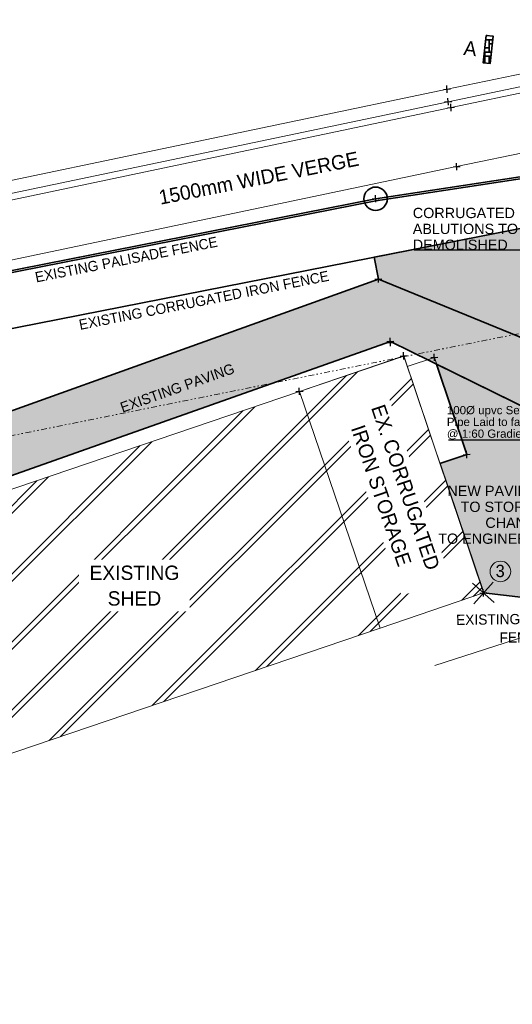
# Model space of a CAD drawing. Header units: millimetres. Extents: x -115474967 to 444143, y -74377 to 241828222.
# Tile 480 of 590: x 265707 to 277682, y 226197 to 250157. Entities that reach past the tile are written whole.
import ezdxf

# ---------------------------------------------------------------- set-up
doc = ezdxf.new("R2010")
doc.units = ezdxf.units.MM
doc.header["$MEASUREMENT"] = 0
doc.set_wipeout_variables(frame=1)
for name, pattern in [('Dot & Dashed', [280, 150, -60, 0, -70]), ('Triple Dashed', [390, 140, -60, 35, -60, 35, -60]), ('Wipeout_Contour', [1000, 0, -1000])]:
    doc.linetypes.add(name, pattern=pattern)
doc.layers.add('A_SURVEY', color=7, linetype='Continuous')
for name, color, linetype, lineweight in [('A_SURVEY_Pen_No__1', 7, 'Continuous', 30), ('A_SURVEY_Pen_No__2', 7, 'Continuous', 20), ('A_SURVEY_Pen_No__6', 7, 'Continuous', 5), ('C-GRID _Pen_No__5', 7, 'Continuous', 5), ('C_TEXT GA_Pen_No__6', 7, 'Continuous', 5), ('FENCE LINE_Pen_No__1', 7, 'Continuous', 30), ('FENCE LINE_Pen_No__15', 9, 'Continuous', 20), ('PALLISADE FENCE_Pen_No__1', 7, 'Continuous', 30), ('SEWER LINE_Pen_No__10', 9, 'Continuous', 20), ('SEWER LINE_Pen_No__6', 7, 'Continuous', 5), ('SPLITPOLE FENCE_Pen_No__2', 7, 'Continuous', 20), ('TOPO_Pen_No__15', 9, 'Continuous', 20)]:
    doc.layers.add(name, color=color, linetype=linetype, lineweight=lineweight)
doc.layers.add('A_SURVEY_Pen_No__171', color=7, linetype='Continuous', lineweight=0, true_color=0xe1e1e1)
doc.layers.add('ROAD_Pen_No__7', color=7, linetype='Continuous', lineweight=5, true_color=0x3f3f3f)
doc.styles.add('GENERATED_STYLE_1', font='GOTHIC.TTF')
doc.styles.add('GENERATED_STYLE_2', font='arial.ttf')
doc.dimstyles.new('GENERATED_STYLE__7', dxfattribs={"dimtxt": 200, "dimasz": 95, "dimexe": 0.18, "dimexo": 90000, "dimgap": 0.09, "dimtad": 1, "dimtih": 1, "dimtoh": 1, "dimdec": 0, "dimzin": 0, "dimdsep": 46, "dimtxsty": 'GENERATED_STYLE_1', "dimblk": 'ARROWHEAD_2', "dimblk1": 'ARROWHEAD_2', "dimblk2": 'ARROWHEAD_2', "dimcen": 0.09, "dimclrd": 7, "dimclre": 7, "dimclrt": 7, "dimadec": 0, "dimazin": 0, "dimtfac": 1, "dimtdec": 4, "dimtmove": 2, "dimatfit": 3, "dimfxl": 1, "dimtolj": 1, "dimtzin": 0, "dimarcsym": 0})
pattern_1 = [(0, (426418.63, 157469.93), (0, 400), [300, -100]), (0, (426718.63, 157569.93), (0, 400), [300, -100]), (0, (426618.63, 157669.93), (0, 400), [300, -100]), (0, (426518.63, 157769.93), (0, 400), [300, -100]), (90, (426618.63, 157469.93), (-400, 0), [300, -100]), (90, (426518.63, 157569.93), (-400, 0), [300, -100]), (90, (426418.63, 157669.93), (-400, 0), [300, -100]), (90, (426718.63, 157769.93), (-400, 0), [300, -100])]

# ---------------------------------------------------------------- blocks, each defined once
blk = doc.blocks.new('ARROWHEAD_2')
at = {"color": 0, "linetype": 'Continuous', "lineweight": 0}
for p, q in [((0, 0), (-1, 0)), ((-0.38, -0.66), (0.38, 0.66))]:
    blk.add_line(p, q, dxfattribs=at)

msp = doc.modelspace()

# ---------------------------------------------------------------- hatches: boundary and pattern name
at = {"layer": 'A_SURVEY_Pen_No__1', "linetype": 'Continuous', "lineweight": 35}
h = msp.add_hatch(dxfattribs=at)
h.set_pattern_fill('PATTERN__PAVING', color=214, style=0, pattern_type=2)
h.set_pattern_definition(pattern_1)
h.paths.add_polyline_path([(277048.54687, 249772.90972), (276974.25863, 249109.92183), (277143.86018, 249090.91786), (277218.14842, 249753.90575)])
at = {"layer": 'A_SURVEY_Pen_No__171', "linetype": 'Continuous', "lineweight": 0, "true_color": 0xdadada}
h = msp.add_hatch(dxfattribs=at)
h.set_pattern_fill('PATTERN__PAVING', color=254, style=0, pattern_type=2)
h.set_pattern_definition(pattern_1)
h.paths.add_polyline_path([(274322.98051, 244375.21841), (284115.61369, 246300.65971), (284785.88918, 236455.70513), (283289.02398, 236364.4322), (283301.70427, 236175.91624), (280857.38946, 236112.57811), (278437.71445, 236041.0463), (276980.44516, 236207.41591), (275922.74607, 239357.79277), (276575.32784, 239577.01794), (275842.87497, 241775.46185), (278674.9358, 240379.24739), (280388.07276, 240548.36975), (280253.59399, 242041.12579), (279065.36752, 241941.0965), (274426.98035, 243846.28358)])
h.paths.add_polyline_path([(279904.65045, 242112.72932), (279993.27261, 243158.98261), (278947.01916, 243247.60476), (278858.39703, 242201.35142)], flags=0)
h = msp.add_hatch(dxfattribs=at)
h.set_pattern_fill('PATTERN__PAVING', color=254, style=0, pattern_type=2)
h.set_pattern_definition(pattern_1)
h.paths.add_polyline_path([(243061.49, 227340.88965), (243848.11056, 226196.95036), (258036.32637, 235475.46135), (260996.53794, 237464.7822), (274719.08934, 242329.49147), (278674.93575, 240379.24734), (280388.07281, 240548.3698), (280253.59403, 242041.1258), (279065.36756, 241941.09656), (274426.98041, 243846.2836), (260148.66736, 238716.39895), (257214.89768, 236737.60552)])

# ---------------------------------------------------------------- linework, layer by layer
at = {"layer": 'A_SURVEY_Pen_No__1', "color": 214, "linetype": 'Continuous', "lineweight": 35, "flags": 128}
for points in [[(277048.54687, 249772.90972), (276974.25863, 249109.92183), (277143.86018, 249090.91786), (277218.14842, 249753.90575)], [(274322.98051, 244375.21841), (284115.61369, 246300.65971), (284785.88918, 236455.70513), (283289.02398, 236364.4322), (283301.70427, 236175.91624), (280857.38946, 236112.57811), (278437.71445, 236041.0463), (276980.44516, 236207.41591), (275922.74607, 239357.79277), (276575.32784, 239577.01794), (275842.87497, 241775.46185), (278674.9358, 240379.24739), (280388.07276, 240548.36975), (280253.59399, 242041.12579), (279065.36752, 241941.0965), (274426.98035, 243846.28358)], [(243061.49, 227340.88965), (243848.11056, 226196.95036), (258036.32637, 235475.46135), (260996.53794, 237464.7822), (274719.08934, 242329.49147), (278674.93575, 240379.24734), (280388.07281, 240548.3698), (280253.59403, 242041.1258), (279065.36756, 241941.09656), (274426.98041, 243846.2836), (260148.66736, 238716.39895), (257214.89768, 236737.60552)]]:
    msp.add_lwpolyline(points, close=True, dxfattribs=at)
at = {"layer": 'A_SURVEY_Pen_No__1', "color": 214, "linetype": 'Continuous', "lineweight": 35}
msp.add_circle((274359.30523, 245799.60694), 284.0988, dxfattribs=at)
at = {"layer": 'C-GRID _Pen_No__5', "color": 4, "linetype": 'Dot & Dashed', "lineweight": 5}
msp.add_line((277643.16617, 236727.97411), (277643.16817, 236727.97409), dxfattribs=at)
at = {"layer": 'C-GRID _Pen_No__5', "color": 4, "linetype": 'Continuous', "lineweight": 5}
msp.add_circle((277393.18126, 236730.53152), 250, dxfattribs=at)
at = {"layer": 'FENCE LINE_Pen_No__1', "color": 214, "linetype": 'Continuous', "lineweight": 35}
msp.add_line((263351.89734, 242218.06866), (284115.61376, 246300.65964), dxfattribs=at)
at = {"layer": 'PALLISADE FENCE_Pen_No__1', "color": 214, "linetype": 'Continuous', "lineweight": 35}
for p, q in [((284046.0634, 247271.27169), (274359.30523, 245799.60694)), ((284053.5735, 247221.83892), (274367.91061, 245750.34057)), ((274359.30523, 245799.60694), (264769.87326, 243904.81028)), ((274367.91061, 245750.34057), (264781.10821, 243856.0635))]:
    msp.add_line(p, q, dxfattribs=at)
at = {"layer": 'ROAD_Pen_No__7', "color": 190, "linetype": 'Continuous', "lineweight": 5, "true_color": 0x9f07ff}
for p, q in [((285171.45297, 250360.59173), (276096.83828, 248466.19969)), ((285235.16815, 250069.75608), (276124.29924, 248161.27036)), ((285259.39635, 249908.87726), (276193.48139, 248019.9911)), ((276096.83828, 248466.19969), (260500.21075, 245195.05331)), ((260542.98992, 244884.9905), (276124.29924, 248161.27036)), ((276193.48139, 248019.9911), (260550.13164, 244725.13746)), ((283926.11493, 248159.87136), (276329.81066, 246582.4309)), ((276329.81066, 246582.4309), (263164.15548, 243818.95903))]:
    msp.add_line(p, q, dxfattribs=at)
at = {"layer": 'SPLITPOLE FENCE_Pen_No__2', "color": 1, "linetype": 'Continuous', "lineweight": 25}
for p, q in [((276010.0264, 248461.2333), (276183.65016, 248471.16609)), ((276101.80467, 248379.38781), (276091.87188, 248553.01157)), ((276129.26564, 248074.45849), (276119.33285, 248248.08224)), ((276037.48737, 248156.30397), (276211.11112, 248166.23676)), ((276106.66951, 248015.0247), (276280.29327, 248024.9575)), ((276198.44779, 247933.17922), (276188.51499, 248106.80298)), ((276242.99878, 246577.4645), (276416.62254, 246587.3973)), ((276334.77706, 246495.61902), (276324.84426, 246669.24278)), ((274364.27163, 245712.79506), (274354.33883, 245886.41882)), ((274272.49335, 245794.64054), (274446.11711, 245804.57334)), ((274431.94681, 243759.47172), (274422.01402, 243933.09548)), ((274340.16853, 243841.3172), (274513.79229, 243851.25)), ((274630.16879, 242291.35048), (274803.79255, 242301.28327)), ((274632.27746, 242324.52507), (274805.90122, 242334.45786)), ((274721.94707, 242209.505), (274712.01428, 242383.12875)), ((274724.05573, 242242.67959), (274714.12294, 242416.30335))]:
    msp.add_line(p, q, dxfattribs=at)

# ---------------------------------------------------------------- texts
at = {"layer": 'A_SURVEY_Pen_No__6', "color": 7, "linetype": 'Continuous', "lineweight": 5, "attachment_point": 5, "style": 'GENERATED_STYLE_1'}
for s, insert, char_height, rotation in [('\\A1;{\\pqc;\\fCentury Gothic|b0|i0|c0|p34;A}', (276661.10379, 249458.29539), 350, 353.606636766), ('\\A1;{\\pqc;\\fCentury Gothic|b0|i0|c0|p34;1500mm WIDE VERGE}', (271517.5066, 246301.63866), 350, 11.177218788), ('\\A1;{\\pqc;\\fCentury Gothic|b0|i0|c0|p34;EXISTING PALISADE FENCE}', (268298.91228, 244320.63455), 250, 11.177218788), ('\\A1;{\\pqc;\\fCentury Gothic|b0|i0|c0|p34;EXISTING CORRUGATED IRON FENCE}', (270184.91155, 243327.75027), 250, 11.177218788)]:
    msp.add_mtext(s, dxfattribs=dict(at, insert=insert, char_height=char_height, rotation=rotation))
at = {"layer": 'C-GRID _Pen_No__5', "color": 4, "linetype": 'Continuous', "lineweight": 5, "insert": (277276.00476, 236892.46093), "char_height": 300, "attachment_point": 1, "style": 'GENERATED_STYLE_1'}
msp.add_mtext('\\A1;{\\pql;\\pt0;\\fCentury Gothic|b0|i0|c0|p34;3}', dxfattribs=at)
at = {"layer": 'C_TEXT GA_Pen_No__6', "color": 7, "linetype": 'Continuous', "lineweight": 5, "insert": (275262.86594, 245065.13453), "char_height": 250, "width": 3445.072207, "attachment_point": 4, "line_spacing_factor": 0.9285, "style": 'GENERATED_STYLE_2'}
msp.add_mtext('\\A1;{\\pql;\\fArial|b0|i0|c0|p34;CORRUGATED IRON ABLUTIONS TO BE DEMOLISHED}', dxfattribs=at)
at = {"layer": 'SEWER LINE_Pen_No__6', "color": 7, "linetype": 'Continuous', "lineweight": 5, "insert": (276092.23633, 240349.6156), "char_height": 200, "width": 2233.4276172, "attachment_point": 4, "line_spacing_factor": 0.858054, "style": 'GENERATED_STYLE_2'}
msp.add_mtext('\\A1;{\\pql;\\fArial|b0|i0|c0|p34;100\\fArial|b0|i0|c0|p34;Ø upvc Sewer Pipe Laid to fall @ 1:60 Gradient }', dxfattribs=at)

# ---------------------------------------------------------------- leaders
at = {"layer": 'C_TEXT GA_Pen_No__6', "color": 7, "linetype": 'Continuous', "lineweight": 5, "annotation_type": 0, "has_hookline": 1, "hookline_direction": 1, "text_width": 3407.74216}
msp.add_leader([(279970.34592, 244691.18263), (279386.88114, 245065.13453), (278803.02814, 244544.7042), (278708.02814, 244544.7042)], dimstyle='GENERATED_STYLE__7', dxfattribs=at)
at = {"layer": 'SEWER LINE_Pen_No__6', "color": 7, "linetype": 'Continuous', "lineweight": 5, "annotation_type": 0, "has_hookline": 1, "hookline_direction": 1, "text_width": 2194.27012}
msp.add_leader([(281154.80954, 242469.97044), (281154.80954, 240349.6156), (278325.75395, 239927.64208)], dimstyle='GENERATED_STYLE__7', dxfattribs=at)

# ---------------------------------------------------------------- next in the draw order: wipeouts: each hides what was drawn before it
at = {"color": 254, "linetype": 'Wipeout_Contour', "lineweight": 0, "ltscale": 705191.078948}
msp.add_wipeout([(261084.35328, 237225.40705), (263044.06089, 231465.66729), (276980.44517, 236207.41595), (275044.75293, 241971.4483)], dxfattribs=at).dxf.layer = 'A_SURVEY'

# ---------------------------------------------------------------- next in the draw order: hatches: boundary and pattern name
at = {"layer": 'A_SURVEY_Pen_No__2', "linetype": 'Continuous', "lineweight": 25}
h = msp.add_hatch(dxfattribs=at)
h.set_pattern_fill('HATCH__DOUBLE_LRG', color=1, style=0, pattern_type=2)
h.set_pattern_definition([(45, (426418.6, 157469.9), (-827.315, 827.315), []), (45, (426326.7, 157561.8), (-827.315, 827.315), [])])
h.paths.add_polyline_path([(261084.35328, 237225.40705), (263044.06089, 231465.66729), (276980.44517, 236207.41595), (275044.75293, 241971.4483)])

# ---------------------------------------------------------------- next in the draw order: linework, layer by layer
at = {"layer": 'FENCE LINE_Pen_No__15', "color": 7, "linetype": 'Continuous', "lineweight": 20}
for p, q in [((277244.3159, 235972.10288), (276716.57444, 236442.72901)), ((277215.75823, 236471.28668), (276745.1321, 235943.54522)), ((278437.71451, 236041.0463), (276980.44517, 236207.41595))]:
    msp.add_line(p, q, dxfattribs=at)
at = {"layer": 'ROAD_Pen_No__7', "color": 190, "linetype": 'Continuous', "lineweight": 5, "true_color": 0x9f07ff}
for p, q in [((260148.66736, 238716.39895), (274426.98041, 243846.2836)), ((279065.36756, 241941.09656), (274426.98041, 243846.2836)), ((274719.08934, 242329.49147), (260996.53794, 237464.7822)), ((278674.93575, 240379.24734), (274719.08934, 242329.49147)), ((275042.72739, 241977.4014), (272508.00494, 241112.21756)), ((276980.31724, 236209.65214), (275042.72739, 241977.4014)), ((272508.00494, 241112.21756), (261084.35328, 237225.40705)), ((272508.00494, 241112.21756), (274467.71254, 235352.4778)), ((276981.00452, 236207.60626), (274467.71254, 235352.4778)), ((274467.71254, 235352.4778), (263044.06089, 231465.66729)), ((277984.63444, 235147.27982), (275802.4211, 234441.97229))]:
    msp.add_line(p, q, dxfattribs=at)
at = {"layer": 'SEWER LINE_Pen_No__10', "color": 25, "linetype": 'Triple Dashed', "lineweight": 20, "true_color": 0x996633}
msp.add_line((279363.39472, 242824.56066), (265101.10702, 239953.27827), dxfattribs=at)
at = {"layer": 'SPLITPOLE FENCE_Pen_No__2', "color": 1, "linetype": 'Continuous', "lineweight": 25}
for p, q in [((275047.69378, 241890.58953), (275037.76099, 242064.21328)), ((275793.05176, 241853.09969), (275783.11897, 242026.72345)), ((274955.91551, 241972.43501), (275129.53927, 241982.3678)), ((275701.27349, 241934.94518), (275874.89724, 241944.87797)), ((272421.19306, 241107.25116), (272594.81681, 241117.18395)), ((272512.97133, 241025.40568), (272503.03854, 241199.02944)), ((276580.29431, 239490.20609), (276570.36152, 239663.82985)), ((276488.51604, 239572.05158), (276662.13979, 239581.98437)), ((276985.28363, 236122.84026), (276975.35084, 236296.46402)), ((276893.50536, 236204.68574), (277067.12911, 236214.61854))]:
    msp.add_line(p, q, dxfattribs=at)
at = {"layer": 'TOPO_Pen_No__15', "color": 7, "linetype": 'Continuous', "lineweight": 20}
for p, q in [((275788.08536, 241939.91157), (275129.62985, 241718.7132)), ((276575.32792, 239577.01797), (275788.08536, 241939.91157)), ((276575.32792, 239577.01797), (275922.74607, 239357.79278))]:
    msp.add_line(p, q, dxfattribs=at)

# ---------------------------------------------------------------- next in the draw order: texts
at = {"layer": 'A_SURVEY_Pen_No__6', "color": 7, "linetype": 'Continuous', "lineweight": 5, "insert": (269538.96993, 241195.38218), "char_height": 250, "attachment_point": 5, "rotation": 19.519657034, "style": 'GENERATED_STYLE_1'}
msp.add_mtext('\\A1;{\\pqc;\\fCentury Gothic|b0|i0|c0|p34;EXISTING PAVING}', dxfattribs=at)
at = {"layer": 'A_SURVEY_Pen_No__6', "color": 7, "linetype": 'Continuous', "lineweight": 5, "insert": (277934.34674, 235348.52399), "char_height": 250, "width": 3343.1573576, "attachment_point": 5, "rotation": 0.76578981, "line_spacing_factor": 1.070163, "style": 'GENERATED_STYLE_1'}
msp.add_mtext('\\A1;{\\pqc;\\fCentury Gothic|b0|i0|c0|p34;EXISTING DIAMOND FENCE}', dxfattribs=at)

# ---------------------------------------------------------------- next in the draw order: wipeouts: each hides what was drawn before it
at = {"color": 7, "linetype": 'Wipeout_Contour', "lineweight": 5, "ltscale": 688046.550257}
msp.add_wipeout([(274593.51261, 241213.95417), (276181.82068, 236545.78781), (274992.86975, 236141.25631), (273404.56169, 240809.42266)], dxfattribs=at).dxf.layer = 'A_SURVEY_Pen_No__6'
at = {"color": 7, "linetype": 'Wipeout_Contour', "lineweight": 5, "ltscale": 706179.525612}
msp.add_wipeout([(267151.31673, 237013.99747), (269840.01619, 237013.99747), (269840.01619, 235758.11507), (267151.31673, 235758.11507)], dxfattribs=at).dxf.layer = 'A_SURVEY_Pen_No__6'

# ---------------------------------------------------------------- next in the draw order: texts
at = {"layer": 'A_SURVEY_Pen_No__6', "color": 7, "linetype": 'Continuous', "lineweight": 5, "insert": (274790.69814, 238676.757), "char_height": 350, "width": 4930.9734993, "attachment_point": 5, "rotation": 288.790481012, "line_spacing_factor": 1.070163, "style": 'GENERATED_STYLE_1'}
msp.add_mtext('\\A1;{\\pqc;\\fCentury Gothic|b0|i0|c0|p34;EX. CORRUGATED IRON STORAGE}', dxfattribs=at)
at = {"layer": 'A_SURVEY_Pen_No__6', "color": 7, "linetype": 'Continuous', "lineweight": 5, "attachment_point": 5}
for s, insert, char_height, width, line_spacing_factor, style in [('\\A1;{\\pqc;\\fArial|b0|i0|c0|p34;NEW PAVING TO FALL TO STORMWATER CHANNELS\\P\\pqc;\\fArial|b0|i0|c0|p34;TO ENGINEERS DETAILS }', (277977.75831, 238108.10866), 250, 4026.9439464, 0.930912, 'GENERATED_STYLE_2'), ('\\A1;{\\pqc;\\fCentury Gothic|b0|i0|c0|p34;EXISTING SHED}', (268495.66646, 236383.421), 350, 2688.6994651, 1.070163, 'GENERATED_STYLE_1')]:
    msp.add_mtext(s, dxfattribs=dict(at, insert=insert, char_height=char_height, width=width, line_spacing_factor=line_spacing_factor, style=style))

doc.saveas('drawing.dxf')
